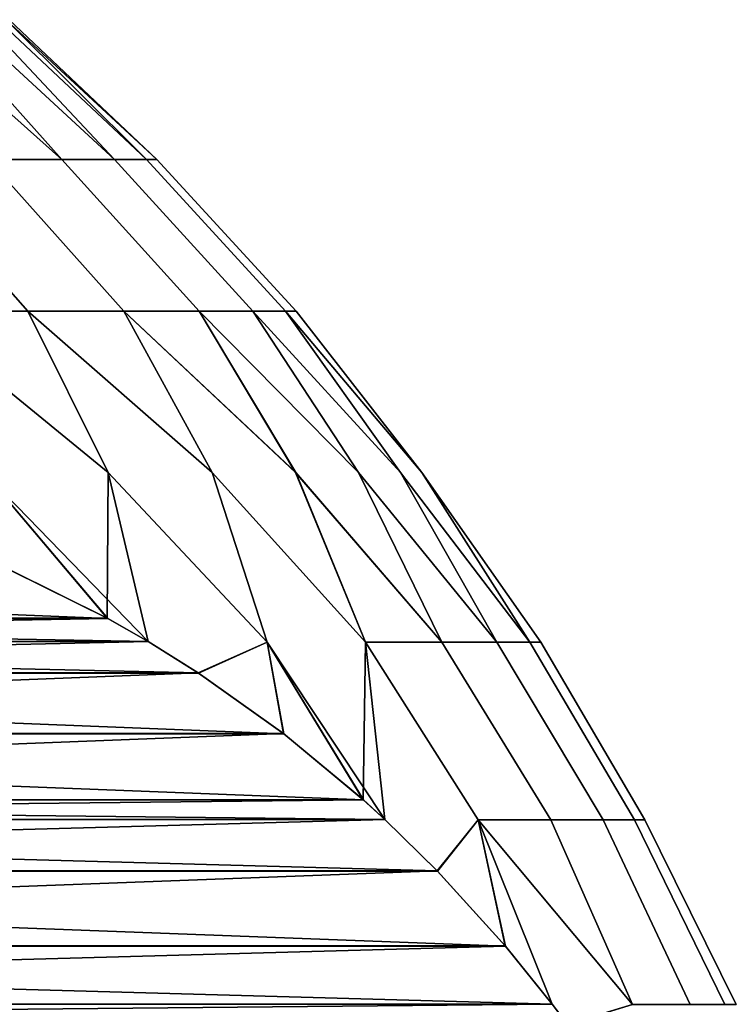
# Model space of a CAD drawing. Header units: metres. Extents: x -109 to 109, y -100 to 58.
# Tile 537 of 642: x 11.33 to 12.56, y 34.76 to 36.45. Entities that reach past the tile are written whole.
import ezdxf

# ---------------------------------------------------------------- set-up
doc = ezdxf.new("R2010")
doc.units = ezdxf.units.M
doc.layers.add('solid_21_062_100_XXX', color=7, linetype='CONTINUOUS')

msp = doc.modelspace()

# ---------------------------------------------------------------- linework, layer by layer
at = {"layer": 'solid_21_062_100_XXX'}
for points in [[(11.271388, 36.209625, 207.570053), (11.397904, 36.209625, 206.934006), (11.128881, 36.450001, 206.997559), (11.064724, 36.450001, 207.326462)], [(11.397904, 36.209625, 203.060852), (11.271388, 36.209625, 202.424805), (11.064724, 36.450001, 202.668396), (11.128881, 36.450001, 202.997299)], [(11.397904, 36.209625, 206.934006), (11.183265, 36.450001, 206.666901), (11.128881, 36.450001, 206.997559)], [(11.397904, 36.209625, 203.060852), (11.128881, 36.450001, 202.997299), (11.183265, 36.450001, 203.327972)], [(11.397904, 36.209625, 206.934006), (11.488559, 36.209625, 206.291885), (11.227825, 36.450001, 206.334763), (11.183265, 36.450001, 206.666901)], [(11.488559, 36.209625, 203.702988), (11.397904, 36.209625, 203.060852), (11.183265, 36.450001, 203.327972), (11.227825, 36.450001, 203.660095)], [(11.488559, 36.209625, 206.291885), (11.262524, 36.450001, 206.001465), (11.227825, 36.450001, 206.334763)], [(11.488559, 36.209625, 203.702988), (11.227825, 36.450001, 203.660095), (11.262524, 36.450001, 203.993393)], [(11.488559, 36.209625, 206.291885), (11.543065, 36.209625, 205.645676), (11.287331, 36.450001, 205.667282), (11.262524, 36.450001, 206.001465)], [(11.543065, 36.209625, 204.349182), (11.488559, 36.209625, 203.702988), (11.262524, 36.450001, 203.993393), (11.287331, 36.450001, 204.327591)], [(11.543065, 36.209625, 205.645676), (11.302223, 36.450001, 205.332504), (11.287331, 36.450001, 205.667282)], [(11.543065, 36.209625, 204.349182), (11.287331, 36.450001, 204.327591), (11.302223, 36.450001, 204.662369)], [(11.561254, 36.209625, 204.997437), (11.307189, 36.450001, 204.997437), (11.302223, 36.450001, 205.332504)], [(11.543065, 36.209625, 205.645676), (11.561254, 36.209625, 204.997437), (11.302223, 36.450001, 205.332504)], [(11.561254, 36.209625, 204.997437), (11.543065, 36.209625, 204.349182), (11.302223, 36.450001, 204.662369), (11.307189, 36.450001, 204.997437)], [(11.109408, 36.209625, 208.197998), (10.912474, 36.209625, 208.815872), (11.138218, 35.949127, 208.894867), (11.339227, 35.949127, 208.264206)], [(10.912474, 36.209625, 201.178986), (11.109408, 36.209625, 201.79686), (11.339227, 35.949127, 201.730652), (11.138218, 35.949127, 201.100006)], [(11.271388, 36.209625, 207.570053), (11.109408, 36.209625, 208.197998), (11.339227, 35.949127, 208.264206), (11.504558, 35.949127, 207.623276)], [(11.109408, 36.209625, 201.79686), (11.271388, 36.209625, 202.424805), (11.504558, 35.949127, 202.371597), (11.339227, 35.949127, 201.730652)], [(11.397904, 36.209625, 206.934006), (11.271388, 36.209625, 207.570053), (11.504558, 35.949127, 207.623276), (11.633691, 35.949127, 206.974075)], [(11.271388, 36.209625, 202.424805), (11.397904, 36.209625, 203.060852), (11.633691, 35.949127, 203.020782), (11.504558, 35.949127, 202.371597)], [(11.488559, 36.209625, 206.291885), (11.397904, 36.209625, 206.934006), (11.633691, 35.949127, 206.974075), (11.72622, 35.949127, 206.318665)], [(11.397904, 36.209625, 203.060852), (11.488559, 36.209625, 203.702988), (11.72622, 35.949127, 203.676208), (11.633691, 35.949127, 203.020782)], [(11.543065, 36.209625, 205.645676), (11.488559, 36.209625, 206.291885), (11.72622, 35.949127, 206.318665), (11.781855, 35.949127, 205.659088)], [(11.488559, 36.209625, 203.702988), (11.543065, 36.209625, 204.349182), (11.781855, 35.949127, 204.33577), (11.72622, 35.949127, 203.676208)], [(11.561254, 36.209625, 204.997437), (11.543065, 36.209625, 205.645676), (11.781855, 35.949127, 205.659088), (11.800419, 35.949127, 204.997437)], [(11.543065, 36.209625, 204.349182), (11.561254, 36.209625, 204.997437), (11.800419, 35.949127, 204.997437), (11.781855, 35.949127, 204.33577)], [(11.477164, 35.672371, 208.570786), (11.339227, 35.949127, 208.264206), (11.138218, 35.949127, 208.894867)], [(11.546081, 35.381935, 208.999039), (11.477164, 35.672371, 208.570786), (11.138218, 35.949127, 208.894867), (11.263887, 35.672371, 209.194931)], [(11.477194, 35.672371, 201.424179), (11.138218, 35.949127, 201.100006), (11.339227, 35.949127, 201.730652)], [(11.475956, 35.421986, 200.874374), (11.263922, 35.672371, 200.800018), (11.138218, 35.949127, 201.100006), (11.477194, 35.672371, 201.424179)], [(11.655886, 35.672371, 207.935883), (11.504558, 35.949127, 207.623276), (11.339227, 35.949127, 208.264206)], [(11.750764, 35.380749, 208.35347), (11.655886, 35.672371, 207.935883), (11.339227, 35.949127, 208.264206), (11.477164, 35.672371, 208.570786)], [(11.65591, 35.672371, 202.059082), (11.339227, 35.949127, 201.730652), (11.504558, 35.949127, 202.371597)], [(11.75076, 35.380749, 201.641388), (11.477194, 35.672371, 201.424179), (11.339227, 35.949127, 201.730652), (11.65591, 35.672371, 202.059082)], [(11.799514, 35.672371, 207.29213), (11.633691, 35.949127, 206.974075), (11.504558, 35.949127, 207.623276)], [(11.91921, 35.380749, 207.694809), (11.799514, 35.672371, 207.29213), (11.504558, 35.949127, 207.623276), (11.655886, 35.672371, 207.935883)], [(11.799533, 35.672371, 202.702835), (11.504558, 35.949127, 202.371597), (11.633691, 35.949127, 203.020782)], [(11.919208, 35.380749, 202.300049), (11.65591, 35.672371, 202.059082), (11.504558, 35.949127, 202.371597), (11.799533, 35.672371, 202.702835)], [(11.907616, 35.672371, 206.641464), (11.72622, 35.949127, 206.318665), (11.633691, 35.949127, 206.974075)], [(12.050768, 35.380749, 207.027802), (11.907616, 35.672371, 206.641464), (11.633691, 35.949127, 206.974075), (11.799514, 35.672371, 207.29213)], [(11.907629, 35.672371, 203.3535), (11.633691, 35.949127, 203.020782), (11.72622, 35.949127, 203.676208)], [(12.050766, 35.380749, 202.967056), (11.799533, 35.672371, 202.702835), (11.633691, 35.949127, 203.020782), (11.907629, 35.672371, 203.3535)], [(11.979865, 35.672371, 205.985855), (11.781855, 35.949127, 205.659088), (11.72622, 35.949127, 206.318665)], [(12.14503, 35.380749, 206.354507), (11.979865, 35.672371, 205.985855), (11.72622, 35.949127, 206.318665), (11.907616, 35.672371, 206.641464)], [(11.979874, 35.672371, 204.009109), (11.72622, 35.949127, 203.676208), (11.781855, 35.949127, 204.33577)], [(12.145028, 35.380749, 203.640335), (11.907629, 35.672371, 203.3535), (11.72622, 35.949127, 203.676208), (11.979874, 35.672371, 204.009109)], [(12.016047, 35.672371, 205.327271), (11.800419, 35.949127, 204.997437), (11.781855, 35.949127, 205.659088)], [(12.201703, 35.380749, 205.677017), (12.016047, 35.672371, 205.327271), (11.781855, 35.949127, 205.659088), (11.979865, 35.672371, 205.985855)], [(12.016049, 35.672371, 204.667694), (11.781855, 35.949127, 204.33577), (11.800419, 35.949127, 204.997437)], [(12.201703, 35.380749, 204.317825), (11.979874, 35.672371, 204.009109), (11.781855, 35.949127, 204.33577), (12.016049, 35.672371, 204.667694)], [(12.220613, 35.380749, 204.997421), (12.016049, 35.672371, 204.667694), (11.800419, 35.949127, 204.997437), (12.016047, 35.672371, 205.327271)], [(11.476611, 35.421623, 209.119354), (11.546081, 35.381935, 208.999039), (11.263887, 35.672371, 209.194931)], [(11.31165, 35.503578, 209.405075), (11.476611, 35.421623, 209.119354), (11.263887, 35.672371, 209.194931)], [(11.311029, 35.503853, 200.588715), (11.263922, 35.672371, 200.800018), (11.475956, 35.421986, 200.874374)], [(11.475956, 35.421986, 200.874374), (11.477194, 35.672371, 201.424179), (11.546071, 35.381943, 200.995819)], [(11.632628, 35.327915, 208.849121), (11.750764, 35.380749, 208.35347), (11.477164, 35.672371, 208.570786), (11.546081, 35.381935, 208.999039)], [(11.631973, 35.328342, 201.144592), (11.546071, 35.381943, 200.995819), (11.477194, 35.672371, 201.424179), (11.75076, 35.380749, 201.641388)], [(11.952816, 35.07629, 208.29454), (11.91921, 35.380749, 207.694809), (11.655886, 35.672371, 207.935883), (11.750764, 35.380749, 208.35347)], [(11.915501, 35.110382, 201.635681), (11.75076, 35.380749, 201.641388), (11.65591, 35.672371, 202.059082), (11.919208, 35.380749, 202.300049)], [(12.050768, 35.380749, 207.027802), (11.799514, 35.672371, 207.29213), (11.91921, 35.380749, 207.694809)], [(11.919208, 35.380749, 202.300049), (11.799533, 35.672371, 202.702835), (12.050766, 35.380749, 202.967056)], [(12.14503, 35.380749, 206.354507), (11.907616, 35.672371, 206.641464), (12.050768, 35.380749, 207.027802)], [(12.050766, 35.380749, 202.967056), (11.907629, 35.672371, 203.3535), (12.145028, 35.380749, 203.640335)], [(12.201703, 35.380749, 205.677017), (11.979865, 35.672371, 205.985855), (12.14503, 35.380749, 206.354507)], [(12.145028, 35.380749, 203.640335), (11.979874, 35.672371, 204.009109), (12.201703, 35.380749, 204.317825)], [(12.220613, 35.380749, 204.997421), (12.016047, 35.672371, 205.327271), (12.201703, 35.380749, 205.677017)], [(12.201703, 35.380749, 204.317825), (12.016049, 35.672371, 204.667694), (12.220613, 35.380749, 204.997421)], [(11.476611, 35.421623, 209.119354), (9.472808, 35.50351, 212.590042), (9.307793, 35.421513, 212.875854)], [(11.311029, 35.503853, 200.588715), (11.475956, 35.421986, 200.874374), (9.309199, 35.422279, 197.121429)], [(11.31165, 35.503578, 209.405075), (9.472808, 35.50351, 212.590042), (11.476611, 35.421623, 209.119354)], [(11.476611, 35.421623, 209.119354), (9.307793, 35.421513, 212.875854), (9.23852, 35.381931, 212.99585)], [(11.476611, 35.421623, 209.119354), (9.23852, 35.381931, 212.99585), (11.546081, 35.381935, 208.999039)], [(11.546071, 35.381943, 200.995819), (9.238534, 35.381939, 196.999039), (9.309199, 35.422279, 197.121429)], [(11.475956, 35.421986, 200.874374), (11.546071, 35.381943, 200.995819), (9.309199, 35.422279, 197.121429)], [(11.546081, 35.381935, 208.999039), (9.23852, 35.381931, 212.99585), (9.151776, 35.327782, 213.146088)], [(11.546081, 35.381935, 208.999039), (9.151776, 35.327782, 213.146088), (11.632628, 35.327915, 208.849121)], [(11.631973, 35.328342, 201.144592), (9.153111, 35.328655, 196.851089), (9.238534, 35.381939, 196.999039)], [(11.631973, 35.328342, 201.144592), (9.238534, 35.381939, 196.999039), (11.546071, 35.381943, 200.995819)], [(11.778626, 35.224064, 201.398605), (11.631973, 35.328342, 201.144592), (11.75076, 35.380749, 201.641388)], [(11.750764, 35.380749, 208.35347), (11.632628, 35.327915, 208.849121), (11.779238, 35.223595, 208.5952)], [(11.778626, 35.224064, 201.398605), (11.75076, 35.380749, 201.641388), (11.915501, 35.110382, 201.635681)], [(11.750764, 35.380749, 208.35347), (11.916048, 35.109894, 208.358231), (11.952816, 35.07629, 208.29454)], [(11.750764, 35.380749, 208.35347), (11.779238, 35.223595, 208.5952), (11.916048, 35.109894, 208.358231)], [(11.919208, 35.380749, 202.300049), (11.952806, 35.076302, 201.700302), (11.915501, 35.110382, 201.635681)], [(11.919208, 35.380749, 202.300049), (12.050766, 35.380749, 202.967056), (12.23799, 35.075718, 203.00238), (12.112826, 35.075718, 202.346375)], [(11.919208, 35.380749, 202.300049), (12.112826, 35.075718, 202.346375), (12.042515, 34.988392, 201.855682), (11.952806, 35.076302, 201.700302)], [(11.91921, 35.380749, 207.694809), (11.952816, 35.07629, 208.29454), (12.042993, 34.9879, 208.138351), (12.112833, 35.075718, 207.648453)], [(11.91921, 35.380749, 207.694809), (12.112833, 35.075718, 207.648453), (12.237995, 35.075718, 206.992447), (12.050768, 35.380749, 207.027802)], [(12.050766, 35.380749, 202.967056), (12.145028, 35.380749, 203.640335), (12.327654, 35.075718, 203.664169), (12.23799, 35.075718, 203.00238)], [(12.050768, 35.380749, 207.027802), (12.237995, 35.075718, 206.992447), (12.327658, 35.075718, 206.330658), (12.14503, 35.380749, 206.354507)], [(12.145028, 35.380749, 203.640335), (12.201703, 35.380749, 204.317825), (12.381557, 35.075718, 204.329819), (12.327654, 35.075718, 203.664169)], [(12.14503, 35.380749, 206.354507), (12.327658, 35.075718, 206.330658), (12.381558, 35.075718, 205.665009), (12.201703, 35.380749, 205.677017)], [(12.220613, 35.380749, 204.997421), (12.201703, 35.380749, 205.677017), (12.381558, 35.075718, 205.665009), (12.399542, 35.075718, 204.997421)], [(12.201703, 35.380749, 204.317825), (12.220613, 35.380749, 204.997421), (12.399542, 35.075718, 204.997421), (12.381557, 35.075718, 204.329819)], [(11.779238, 35.223595, 208.5952), (9.151776, 35.327782, 213.146088), (9.005181, 35.223446, 213.399994)], [(11.631973, 35.328342, 201.144592), (9.006463, 35.224434, 196.597076), (9.153111, 35.328655, 196.851089)], [(11.778626, 35.224064, 201.398605), (9.006463, 35.224434, 196.597076), (11.631973, 35.328342, 201.144592)], [(11.632628, 35.327915, 208.849121), (9.151776, 35.327782, 213.146088), (11.779238, 35.223595, 208.5952)], [(11.778626, 35.224064, 201.398605), (8.869602, 35.110825, 196.360031), (9.006463, 35.224434, 196.597076)], [(11.916048, 35.109894, 208.358231), (9.005181, 35.223446, 213.399994), (8.868344, 35.109699, 213.637009)], [(11.778626, 35.224064, 201.398605), (11.915501, 35.110382, 201.635681), (8.869602, 35.110825, 196.360031)], [(11.779238, 35.223595, 208.5952), (9.005181, 35.223446, 213.399994), (11.916048, 35.109894, 208.358231)], [(11.952806, 35.076302, 201.700302), (8.831799, 35.076294, 196.294556), (8.869602, 35.110825, 196.360031)], [(11.916048, 35.109894, 208.358231), (8.868344, 35.109699, 213.637009), (8.831807, 35.076305, 213.700287)], [(11.916048, 35.109894, 208.358231), (8.831807, 35.076305, 213.700287), (11.952816, 35.07629, 208.29454)], [(11.915501, 35.110382, 201.635681), (11.952806, 35.076302, 201.700302), (8.869602, 35.110825, 196.360031)], [(11.952816, 35.07629, 208.29454), (8.831807, 35.076305, 213.700287), (8.741386, 34.987659, 213.856903)], [(11.952816, 35.07629, 208.29454), (8.741386, 34.987659, 213.856903), (12.042993, 34.9879, 208.138351)], [(12.042515, 34.988392, 201.855682), (8.742612, 34.988926, 196.140076), (8.831799, 35.076294, 196.294556)], [(12.042515, 34.988392, 201.855682), (8.831799, 35.076294, 196.294556), (11.952806, 35.076302, 201.700302)], [(12.042515, 34.988392, 201.855682), (12.112826, 35.075718, 202.346375), (12.159487, 34.859386, 202.058273)], [(12.112833, 35.075718, 207.648453), (12.042993, 34.9879, 208.138351), (12.159881, 34.858921, 207.935898)], [(12.112826, 35.075718, 202.346375), (12.378154, 34.758801, 202.88887), (12.266433, 34.724575, 202.243515), (12.24035, 34.75914, 202.198334)], [(12.112826, 35.075718, 202.346375), (12.23799, 35.075718, 203.00238), (12.378154, 34.758801, 202.88887)], [(12.112826, 35.075718, 202.346375), (12.24035, 34.75914, 202.198334), (12.159487, 34.859386, 202.058273)], [(12.112833, 35.075718, 207.648453), (12.240347, 34.759144, 207.796524), (12.266751, 34.724148, 207.750793), (12.378151, 34.758801, 207.106018)], [(12.112833, 35.075718, 207.648453), (12.159881, 34.858921, 207.935898), (12.240347, 34.759144, 207.796524)], [(12.237995, 35.075718, 206.992447), (12.112833, 35.075718, 207.648453), (12.378151, 34.758801, 207.106018)], [(12.327654, 35.075718, 203.664169), (12.47711, 34.758801, 203.588013), (12.378154, 34.758801, 202.88887), (12.23799, 35.075718, 203.00238)], [(12.327658, 35.075718, 206.330658), (12.237995, 35.075718, 206.992447), (12.378151, 34.758801, 207.106018), (12.477108, 34.758801, 206.406876)], [(12.381557, 35.075718, 204.329819), (12.536609, 34.758801, 204.291611), (12.47711, 34.758801, 203.588013), (12.327654, 35.075718, 203.664169)], [(12.381558, 35.075718, 205.665009), (12.327658, 35.075718, 206.330658), (12.477108, 34.758801, 206.406876), (12.536608, 34.758801, 205.703278)], [(12.381557, 35.075718, 204.329819), (12.399542, 35.075718, 204.997421), (12.556462, 34.758801, 204.997437), (12.536609, 34.758801, 204.291611)], [(12.399542, 35.075718, 204.997421), (12.381558, 35.075718, 205.665009), (12.536608, 34.758801, 205.703278), (12.556462, 34.758801, 204.997437)], [(12.159881, 34.858921, 207.935898), (8.741386, 34.987659, 213.856903), (8.624395, 34.858524, 214.05954)], [(12.042515, 34.988392, 201.855682), (8.625639, 34.859993, 195.937469), (8.742612, 34.988926, 196.140076)], [(12.042515, 34.988392, 201.855682), (12.159487, 34.859386, 202.058273), (8.625639, 34.859993, 195.937469)], [(12.042993, 34.9879, 208.138351), (8.741386, 34.987659, 213.856903), (12.159881, 34.858921, 207.935898)], [(12.159881, 34.858921, 207.935898), (8.624395, 34.858524, 214.05954), (8.544242, 34.759117, 214.198364)], [(12.159881, 34.858921, 207.935898), (8.544242, 34.759117, 214.198364), (12.240347, 34.759144, 207.796524)], [(12.24035, 34.75914, 202.198334), (8.544261, 34.75914, 195.796524), (8.625639, 34.859993, 195.937469)], [(12.159487, 34.859386, 202.058273), (12.24035, 34.75914, 202.198334), (8.625639, 34.859993, 195.937469)], [(12.240347, 34.759144, 207.796524), (8.544242, 34.759117, 214.198364), (8.517513, 34.723686, 214.244659)], [(12.240347, 34.759144, 207.796524), (8.517513, 34.723686, 214.244659), (12.266751, 34.724148, 207.750793)], [(12.266433, 34.724575, 202.243515), (8.518577, 34.725113, 195.752045), (8.544261, 34.75914, 195.796524)], [(12.266433, 34.724575, 202.243515), (8.544261, 34.75914, 195.796524), (12.24035, 34.75914, 202.198334)]]:
    msp.add_3dface(points, dxfattribs=at)

doc.saveas('drawing.dxf')
